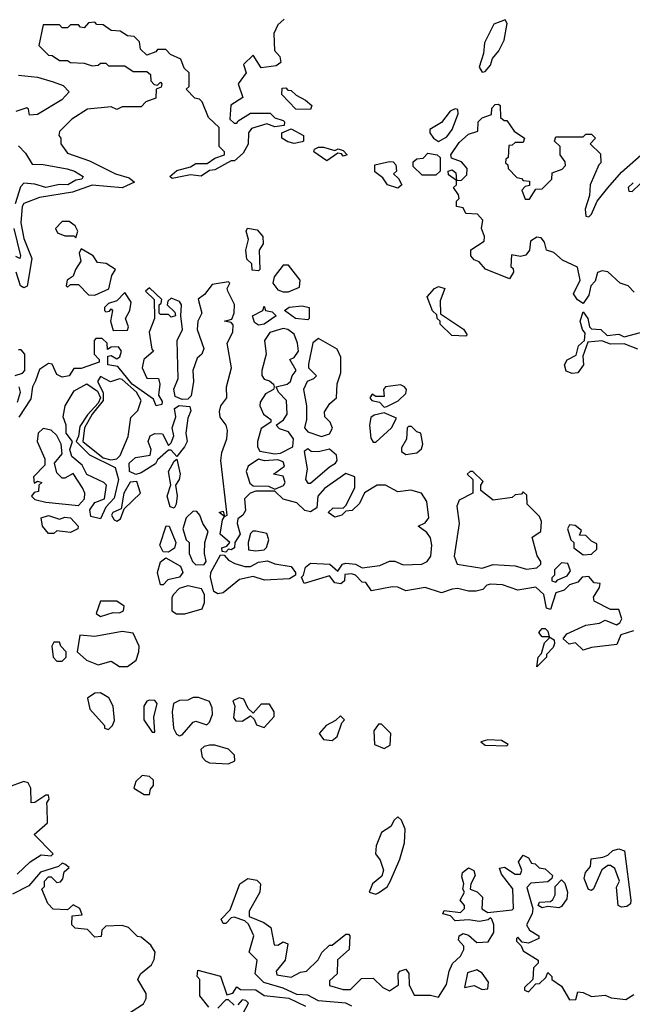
# Model space of a CAD drawing. Extents: x 2737310 to 2869991, y 870230 to 1012730.
# Tile 453 of 479: x 2808159 to 2810405, y 942764 to 946369. Entities that reach past the tile are written whole.
import ezdxf

# ---------------------------------------------------------------- set-up
doc = ezdxf.new("R2010")
doc.units = 0

msp = doc.modelspace()

# ---------------------------------------------------------------- linework, layer by layer
at = {"layer": '0CON02XD'}
for points in [[(2809128.8, 946371.2), (2809105, 946350), (2809090.7, 946319.3), (2809093.9, 946256.1), (2809113.3, 946235), (2809117, 946213), (2809099.3, 946200.7), (2809045, 946192.5), (2809015, 946240), (2808980, 946205), (2808990, 946175), (2808960, 946135), (2808976.7, 946085), (2808933.6, 946056.4), (2808930, 946005), (2808945, 945990), (2808955, 945990), (2808960.7, 945999.3), (2809005, 946027.5), (2809077, 946027), (2809095, 946010), (2809125, 946000), (2809130, 945995), (2809128.3, 945981.7), (2809095, 945977.5), (2809065, 945987.5), (2809009.3, 945970.7), (2808997.5, 945955), (2808997, 945913), (2808978.8, 945881.2), (2808947, 945853), (2808935, 945852.5), (2808875, 945820), (2808855, 945817.5), (2808825, 945796.7), (2808785, 945801.2), (2808718.3, 945788.3), (2808710, 945795), (2808735, 945816.7), (2808785, 945830), (2808805, 945843.3), (2808847, 945843), (2808875, 945862.5), (2808910, 945875), (2808910, 945885), (2808890, 945905), (2808890, 945975), (2808851.7, 946011.7), (2808828.3, 946068.3), (2808818.3, 946078.3), (2808801.7, 946081.7), (2808770, 946115), (2808780, 946125), (2808780, 946175), (2808761.7, 946191.7), (2808750, 946225), (2808711.7, 946241.7), (2808695, 946260), (2808665, 946260), (2808658.3, 946251.7), (2808625, 946240), (2808601.7, 946261.7), (2808598.3, 946288.3), (2808578.3, 946308.3), (2808555, 946310), (2808527, 946327), (2808495, 946330), (2808465, 946350), (2808441.7, 946351.7), (2808435, 946360), (2808411.7, 946358.3), (2808395, 946340), (2808381.7, 946341.7), (2808375, 946350), (2808345, 946350), (2808335, 946340), (2808315, 946340), (2808305, 946350), (2808245, 946350), (2808230, 946275), (2808265, 946240), (2808278.3, 946238.3), (2808305, 946220), (2808335, 946220), (2808345, 946212.5), (2808395, 946210), (2808425, 946200), (2808447, 946203), (2808455, 946210), (2808475, 946210), (2808485, 946200), (2808545, 946200), (2808575, 946180), (2808625, 946180), (2808638.3, 946168.3), (2808640, 946145), (2808651.7, 946131.7), (2808665, 946130), (2808675, 946140), (2808680, 946135), (2808678.3, 946121.7), (2808660, 946115), (2808658.3, 946081.7), (2808621.7, 946068.3), (2808605, 946050), (2808535, 946050), (2808515, 946040), (2808495, 946050), (2808408.3, 946041.7), (2808350, 946005), (2808305, 945960), (2808302.5, 945945), (2808310, 945935), (2808310, 945915), (2808335, 945880), (2808415, 945852.5), (2808510, 945805), (2808560.7, 945790.7), (2808580, 945775), (2808535, 945754), (2808425, 945763.3), (2808352.7, 945737.3), (2808231.7, 945718.3), (2808175, 945696.7), (2808168, 945685), (2808162.9, 945625), (2808175, 945567.5), (2808204, 945495), (2808187, 945393), (2808175, 945387.5), (2808162.5, 945395), (2808146, 945445)], [(2809855, 946177.5), (2809865, 946180), (2809885, 946202.5), (2809892.5, 946227.5), (2809915.8, 946255), (2809935.5, 946294.5), (2809946.2, 946355), (2809938.8, 946368.8), (2809897, 946353), (2809862.5, 946285), (2809860, 946245), (2809843.3, 946195), (2809855, 946177.5)], [(2808155, 946166.7), (2808225, 946158.8), (2808281.7, 946141.7), (2808318.3, 946128.3), (2808340, 946105), (2808313.6, 946076.4), (2808225, 946022.5), (2808195, 946020), (2808191.7, 946041.7), (2808185, 946046.7), (2808145, 946033.3)], [(2809225, 946040), (2809171.7, 946041.7), (2809120, 946095), (2809121.7, 946118.3), (2809135, 946120), (2809141.7, 946111.7), (2809155, 946110), (2809173, 946093), (2809207.5, 946075), (2809230, 946055), (2809225, 946040)], [(2810411.7, 945371.7), (2810390, 945395), (2810360, 945405), (2810315, 945446.2), (2810295, 945450), (2810277, 945443), (2810268.3, 945411.7), (2810252.5, 945395), (2810245, 945360), (2810225, 945330), (2810203.6, 945343.6), (2810188.8, 945365), (2810213.3, 945415), (2810203.6, 945463.6), (2810149.3, 945489.3), (2810117, 945517), (2810090, 945525), (2810083.3, 945555), (2810070.7, 945570.7), (2810055, 945573.3), (2810031.7, 945558.3), (2810027.5, 945525), (2810015, 945507.5), (2809995, 945502.5), (2809961.7, 945508.3), (2809960, 945465), (2809968.3, 945458.3), (2809970, 945445), (2809955, 945420), (2809866.4, 945456.4), (2809843, 945483), (2809825, 945490), (2809812.5, 945505), (2809813.6, 945526.4), (2809861.7, 945558.3), (2809862.5, 945575), (2809852.5, 945605), (2809857.5, 945635), (2809837, 945657), (2809795, 945660), (2809785, 945680), (2809760, 945685), (2809760, 945705), (2809770, 945715), (2809768.3, 945728.3), (2809750, 945755), (2809760, 945765), (2809760, 945780), (2809731.7, 945801.7), (2809730, 945815), (2809745, 945820), (2809758.3, 945808.3), (2809760, 945780), (2809778.3, 945781.7), (2809798.3, 945801.7), (2809800, 945825), (2809778.3, 945848.3), (2809741.7, 945861.7), (2809740, 945875), (2809770.7, 945919.3), (2809805, 945950), (2809838.3, 945961.7), (2809840, 945995), (2809855, 946010), (2809888.3, 946021.7), (2809890, 946045), (2809901.7, 946058.3), (2809915, 946060), (2809920, 946055), (2809921.7, 946011.7), (2809935, 946000), (2809945, 946000), (2809971.7, 945961.7), (2810010, 945935), (2810005, 945920), (2809975, 945920), (2809965, 945910), (2809951.7, 945908.3), (2809950, 945865), (2809941.7, 945858.3), (2809940, 945845), (2809948.3, 945838.3), (2809950, 945825), (2809981.7, 945791.7), (2809998.3, 945788.3), (2810005, 945780), (2810028.3, 945778.3), (2810028.3, 945761.7), (2810011.7, 945758.3), (2810000, 945745), (2810011.7, 945711.7), (2810028.3, 945711.7), (2810051.7, 945748.3), (2810075, 945750), (2810110, 945785), (2810111.7, 945808.3), (2810148.3, 945821.7), (2810160, 945835), (2810158.3, 945848.3), (2810140, 945875), (2810140, 945905), (2810120, 945925), (2810125, 945940), (2810225, 945940), (2810235, 945950), (2810255, 945950), (2810270, 945935), (2810250, 945915), (2810288.3, 945878.3), (2810290, 945845), (2810281.7, 945838.3), (2810250, 945765), (2810247.5, 945725), (2810232.5, 945675), (2810235, 945650), (2810245, 945647.5), (2810255, 945657.5), (2810276.7, 945705), (2810315.8, 945754.2), (2810365, 945811.2), (2810437.5, 945875)], [(2809695, 945923.8), (2809725, 945940), (2809745, 945967.5), (2809766.7, 946025), (2809765, 946040), (2809755, 946042.5), (2809737.5, 946035), (2809705, 945992.5), (2809663, 945967), (2809663.3, 945955), (2809676.7, 945935), (2809695, 945923.8)], [(2809165, 945916.2), (2809142.3, 945922.3), (2809120, 945935), (2809120, 945955), (2809155, 945970), (2809200, 945945), (2809200, 945925), (2809195, 945922.5), (2809165, 945916.2)], [(2808155, 945907.5), (2808180.7, 945880.7), (2808205, 945840), (2808245, 945839.2), (2808333, 945823), (2808360, 945815), (2808392.5, 945795), (2808387.5, 945785), (2808365, 945781.2), (2808335.6, 945764.4), (2808305, 945765.8), (2808255, 945754.3), (2808215, 945767.5), (2808175, 945771.2), (2808162.7, 945757.3), (2808143.1, 945695)], [(2809285, 945852.5), (2809237.5, 945885), (2809240, 945895), (2809255, 945902.5), (2809273, 945903), (2809315, 945890), (2809327, 945897), (2809345, 945890), (2809360, 945875), (2809345, 945870), (2809338.3, 945878.3), (2809325, 945880), (2809285, 945852.5)], [(2809685, 945800), (2809635, 945800), (2809601.7, 945831.7), (2809601.7, 945848.3), (2809615, 945860), (2809638.3, 945861.7), (2809655, 945880), (2809690, 945875), (2809700, 945865), (2809700, 945815), (2809685, 945800)], [(2809545, 945752.5), (2809507.5, 945765), (2809490, 945790), (2809461.7, 945811.7), (2809461.7, 945838.3), (2809515, 945850), (2809528.3, 945848.3), (2809538.3, 945838.3), (2809540, 945815), (2809530, 945805), (2809548.3, 945788.3), (2809560, 945765), (2809545, 945752.5)], [(2810408.3, 945771.7), (2810390, 945755), (2810391.7, 945741.7), (2810405, 945740), (2810435, 945770)], [(2808365, 945570), (2808372.5, 945595), (2808362.5, 945615), (2808340.7, 945630.7), (2808315, 945630), (2808290, 945605), (2808298.3, 945588.3), (2808325, 945577.5), (2808357.5, 945577.5), (2808365, 945570)], [(2808138, 945605), (2808162.5, 945505), (2808160, 945495), (2808145, 945502.5)], [(2809035, 945450), (2809011.7, 945451.7), (2809010, 945475), (2808992, 945492), (2808988.8, 945525), (2808997.5, 945565), (2808990, 945595), (2808994, 945606), (2809029.7, 945599.7), (2809050, 945575), (2809051.7, 945548.3), (2809037.5, 945525), (2809040, 945455), (2809035, 945450)], [(2808435, 945360), (2808486.4, 945383.6), (2808497.5, 945432.5), (2808510, 945455), (2808476.4, 945476.4), (2808445, 945480), (2808428.8, 945505), (2808385, 945530), (2808377.5, 945515), (2808383.3, 945485), (2808363.3, 945455), (2808355, 945430), (2808333.3, 945415), (2808330, 945395), (2808335, 945390), (2808345, 945400), (2808375, 945400), (2808411.7, 945361.7), (2808435, 945360)], [(2809125, 945372.5), (2809145, 945373.3), (2809185, 945390), (2809187.5, 945415), (2809145, 945470), (2809125, 945470), (2809091.7, 945428.3), (2809087.5, 945405), (2809105, 945380), (2809125, 945372.5)], [(2810408.8, 944131.2), (2810363.3, 944116.7), (2810348.3, 944081.7), (2810255, 944070), (2810225, 944060), (2810197, 944087), (2810173, 944083), (2810151.7, 944101.7), (2810165, 944120), (2810235, 944152.5), (2810285, 944160), (2810305, 944170), (2810347, 944153), (2810359.3, 944160.7), (2810366.7, 944175), (2810355, 944210), (2810325, 944210), (2810265, 944240), (2810262.5, 944255), (2810285, 944290), (2810287.5, 944305), (2810265, 944307.5), (2810245, 944330), (2810221.7, 944328.3), (2810205, 944310), (2810175, 944300), (2810155, 944280), (2810125, 944270), (2810105, 944210), (2810090, 944215), (2810080, 944265), (2810051.7, 944291.7), (2809985, 944280), (2809929.3, 944299.3), (2809885, 944302.5), (2809871.7, 944298.3), (2809857, 944283), (2809833, 944277), (2809805, 944276.7), (2809765, 944286.2), (2809745, 944283.8), (2809705, 944270), (2809645, 944290), (2809575, 944277.5), (2809545, 944291.2), (2809525, 944292), (2809448.3, 944278.3), (2809428.3, 944308.3), (2809415, 944310), (2809390, 944335), (2809375, 944340), (2809351.7, 944338.3), (2809350, 944315), (2809336.4, 944303.6), (2809315, 944307.5), (2809295, 944332.5), (2809202.5, 944305), (2809192.5, 944327.5), (2809200, 944335), (2809207.5, 944365), (2809225, 944378.8), (2809296, 944376), (2809325, 944350), (2809342.5, 944375), (2809355, 944378.8), (2809390, 944375), (2809415, 944362.5), (2809479.3, 944370.7), (2809515, 944386.7), (2809535, 944386.2), (2809565, 944372.5), (2809633.9, 944376.1), (2809653.3, 944385), (2809666.2, 944405), (2809670, 944445), (2809665, 944472.5), (2809651.2, 944491.2), (2809620, 944515), (2809645, 944527.5), (2809658.8, 944545), (2809651.2, 944605), (2809632.5, 944635), (2809593.6, 944646.4), (2809545, 944640), (2809500, 944665), (2809470, 944665), (2809423.6, 944636.4), (2809405, 944597.5), (2809378.3, 944571.7), (2809355, 944570), (2809340, 944555), (2809315, 944547.5), (2809290, 944565), (2809308.3, 944581.7), (2809345, 944580), (2809355, 944590), (2809387.5, 944655), (2809387.5, 944695), (2809355, 944707.5), (2809277, 944653), (2809252.5, 944625), (2809248.3, 944581.7), (2809225, 944567.5), (2809205, 944572.5), (2809175, 944600), (2809125, 944613.8), (2809095, 944642.5), (2809025, 944643.3), (2809003.9, 944636.1), (2808983.3, 944615), (2808987.5, 944572.5), (2808976.7, 944555), (2808958.3, 944541.7), (2808956.7, 944525), (2808967.1, 944485), (2808947.5, 944455), (2808946.7, 944435), (2808935, 944427.5), (2808925, 944430), (2808915, 944420), (2808901.7, 944421.7), (2808900, 944435), (2808918.3, 944441.7), (2808930, 944455), (2808893.8, 944485), (2808902.5, 944537.5), (2808910, 944550), (2808890, 944565), (2808905, 944570), (2808910, 944550), (2808920, 944555), (2808896.7, 944755), (2808900, 944785), (2808918.8, 944835), (2808921.2, 944865), (2808916.2, 944885), (2808894.1, 944914.1), (2808891.2, 944935), (2808896.7, 944955), (2808918.8, 944985), (2808917.5, 945025), (2808936, 945095), (2808920, 945185), (2808940, 945225), (2808941.7, 945251.7), (2808935, 945260), (2808910, 945265), (2808937, 945273), (2808945.8, 945294.2), (2808947, 945327), (2808922.5, 945375), (2808920, 945385), (2808930, 945405), (2808925, 945410), (2808865, 945400), (2808836.4, 945363.6), (2808813.8, 945346.2), (2808826.7, 945295), (2808812.5, 945265), (2808810, 945235), (2808833.8, 945165), (2808826.7, 945145), (2808809.5, 945130.5)], [(2808809.5, 945130.5), (2808794, 945085), (2808796.7, 945045), (2808788.3, 944991.7), (2808775, 944980), (2808755, 944978.6), (2808729.2, 944989.2), (2808723.9, 945016.1), (2808740, 945055), (2808736.7, 945195), (2808756.2, 945235), (2808750, 945285), (2808752.5, 945325), (2808745, 945337.5), (2808715, 945350), (2808701.7, 945338.3), (2808700, 945325), (2808728.3, 945298.3), (2808730, 945285), (2808715, 945280), (2808705, 945290), (2808675, 945290), (2808670, 945295), (2808670, 945325), (2808678.3, 945331.7), (2808680, 945345), (2808635, 945387.5), (2808620, 945375), (2808652.5, 945345), (2808653.3, 945275), (2808634.2, 945225), (2808643.3, 945163.3), (2808650, 945155), (2808614, 945125), (2808608, 945095), (2808625, 945056.7), (2808667.5, 945055), (2808673.3, 945035), (2808667.5, 944995), (2808681.7, 944971.7), (2808680, 944960), (2808660, 944955), (2808649.3, 944979.3), (2808571.5, 945035), (2808519.2, 945099.2), (2808482.5, 945105), (2808482.5, 945137.5), (2808495, 945140), (2808515, 945127.5), (2808525.8, 945134.2), (2808532.5, 945155), (2808521.7, 945171.7), (2808495, 945170), (2808481.7, 945161.7), (2808480, 945185), (2808461.7, 945201.7), (2808438.3, 945201.7), (2808432.5, 945195), (2808432.5, 945145), (2808450, 945125), (2808450, 945115), (2808385, 945092.5), (2808358.3, 945091.7), (2808340, 945065), (2808315, 945060), (2808295, 945070), (2808278.3, 945108.3), (2808265, 945110), (2808232, 945088), (2808217, 945047), (2808206.7, 945025), (2808199.5, 944980.5), (2808156.4, 944913.6)], [(2808501.7, 945231.7), (2808555, 945232.5), (2808557.5, 945245), (2808547.5, 945275), (2808563.3, 945305), (2808567.5, 945335), (2808545, 945370), (2808515, 945340), (2808485, 945330), (2808470, 945315), (2808470, 945305), (2808475, 945300), (2808488.3, 945301.7), (2808495, 945310), (2808500, 945305), (2808492.5, 945265), (2808501.7, 945231.7)], [(2809795, 945210), (2809743, 945213), (2809700, 945255), (2809700, 945265), (2809690, 945275), (2809688.3, 945288.3), (2809673, 945303), (2809652.5, 945355), (2809680, 945385), (2809695, 945392.5), (2809717.5, 945385), (2809700.7, 945339.3), (2809701.7, 945291.7), (2809786.4, 945236.4), (2809800, 945215), (2809795, 945210)], [(2809035, 945251.2), (2809020, 945260), (2809012.5, 945285), (2809050, 945305), (2809055, 945320), (2809060, 945305), (2809085, 945300), (2809100, 945285), (2809055, 945254), (2809035, 945251.2)], [(2809215, 945270), (2809170, 945275), (2809130, 945305), (2809147, 945317), (2809195, 945321.2), (2809220, 945315), (2809220, 945275), (2809215, 945270)], [(2810425, 945163.3), (2810375, 945182.5), (2810325, 945181.2), (2810293, 945193), (2810241.7, 945188.3), (2810223.3, 945136.7), (2810226, 945105), (2810205, 945076.7), (2810185, 945073.3), (2810162.3, 945082.3), (2810156.2, 945105), (2810166.1, 945123.9), (2810199.3, 945140.7), (2810207.5, 945175), (2810230, 945195), (2810231.7, 945221.7), (2810222.5, 945235), (2810213.8, 945265), (2810225, 945300), (2810242.5, 945275), (2810247.5, 945245), (2810255, 945237.5), (2810290, 945235), (2810313, 945213), (2810355, 945217.5), (2810375, 945207.5), (2810435, 945223.8)], [(2809095, 944780), (2809115, 944782.5), (2809160, 944805), (2809162.5, 944835), (2809145, 944860), (2809111.7, 944871.7), (2809100, 944885), (2809126.4, 944903.6), (2809140, 944925), (2809137.5, 944975), (2809107.5, 945005), (2809100, 945025), (2809140, 945035), (2809152.5, 945045), (2809157.5, 945065), (2809172.5, 945085), (2809150, 945125), (2809165, 945132.5), (2809181.2, 945155), (2809178, 945185), (2809165, 945217.5), (2809142.5, 945235), (2809125, 945238.8), (2809076.4, 945223.6), (2809056.7, 945195), (2809063.3, 945145), (2809046.7, 945085), (2809047, 945067), (2809055, 945052.5), (2809075, 945047.5), (2809090, 945035), (2809092.5, 945025), (2809090, 945015), (2809060.7, 944999.3), (2809040.7, 944969.3), (2809040, 944955), (2809052.5, 944925), (2809080, 944905), (2809080, 944895), (2809045, 944872.5), (2809031.2, 944825), (2809031.2, 944805), (2809039.3, 944789.3), (2809095, 944780)], [(2809265, 944843.3), (2809295, 944853.3), (2809306.1, 944873.9), (2809297.5, 944895), (2809277.5, 944915), (2809277, 944933), (2809296.1, 944963.9), (2809320, 944985), (2809323.6, 945036.4), (2809336.4, 945076.4), (2809336.4, 945133.6), (2809323, 945163), (2809255, 945202.5), (2809234.1, 945185.9), (2809217.5, 945107.5), (2809217.5, 945095), (2809246.7, 945065), (2809236.1, 945053.9), (2809212.5, 945045), (2809200, 945015), (2809210, 944955), (2809210, 944905), (2809203.3, 944875), (2809215, 944860), (2809265, 944843.3)], [(2808143, 945067), (2808170, 945075), (2808177.5, 945085), (2808177.5, 945145), (2808165, 945160), (2808155, 945160)], [(2808455, 944541.2), (2808420, 944550), (2808415.8, 944575), (2808435, 944600.8), (2808470, 944615), (2808477.5, 944665), (2808467.5, 944675), (2808405, 944704), (2808388.1, 944738.1), (2808350.2, 944770.2), (2808342.5, 944795), (2808353.3, 944825), (2808329.2, 944855), (2808330, 944885), (2808318.8, 944915), (2808326, 944955), (2808359.5, 945010.5), (2808405, 945036.2), (2808445, 945008.9), (2808455.3, 944985), (2808447.2, 944965), (2808407.5, 944922.5), (2808380, 944880), (2808375.3, 944844.7), (2808365.8, 944825), (2808415.4, 944775.4), (2808509.1, 944729.1), (2808522, 944685), (2808505, 944617.5), (2808475.6, 944584.4), (2808455, 944541.2)], [(2808492.9, 944757.1), (2808515, 944761.2), (2808527, 944773), (2808556.9, 944843.1), (2808567, 944913), (2808591.8, 944938.2), (2808604.3, 944975), (2808586.9, 945005), (2808535, 945052.2), (2808525, 945054.4), (2808492.7, 945042.7), (2808455, 945062.5), (2808444.2, 945045), (2808464.7, 945004.7), (2808465.3, 944975), (2808424.7, 944925), (2808396.4, 944875), (2808390.6, 944825), (2808465, 944764.5), (2808492.9, 944757.1)], [(2808151.7, 944968.3), (2808162.5, 945005), (2808157.5, 945025)], [(2809495, 944950), (2809505, 944952.5), (2809546.7, 944973.3), (2809575, 945000), (2809577.5, 945015), (2809570, 945025), (2809555, 945032.5), (2809500, 945025), (2809492.5, 945015), (2809495, 944990), (2809465, 944990), (2809451.7, 944998.3), (2809443.3, 944985), (2809450, 944975), (2809478.3, 944968.3), (2809495, 944950)], [(2808585, 944703.5), (2808561.4, 944715), (2808560, 944745), (2808584.2, 944765.8), (2808637.5, 944775), (2808641.2, 944795), (2808630.8, 944825), (2808638, 944845), (2808655, 944854.3), (2808682.5, 944852.5), (2808705, 944810), (2808715, 944820), (2808723.8, 944845), (2808718.1, 944875), (2808731.2, 944915), (2808726.7, 944945), (2808743.8, 944956.2), (2808783, 944953), (2808787, 944937), (2808775, 944910), (2808768.8, 944855), (2808773.3, 944825), (2808763.8, 944805), (2808735, 944770), (2808715, 944792.5), (2808705, 944792.5), (2808665, 944757.5), (2808656.9, 944743.1), (2808605, 944709.4), (2808585, 944703.5)], [(2809465, 944822.5), (2809522.5, 944875), (2809540, 944910), (2809495, 944930), (2809458.3, 944921.7), (2809447, 944913), (2809442, 944885), (2809447, 944837), (2809455, 944822.5), (2809465, 944822.5)], [(2808375, 944590), (2808396.7, 944615), (2808397.5, 944635), (2808390, 944655), (2808355, 944707.5), (2808325, 944690), (2808315, 944690), (2808295, 944710), (2808286.7, 944745), (2808315, 944780), (2808311.2, 944815), (2808295, 944846.7), (2808275, 944866.7), (2808245, 944872.5), (2808226.7, 944855), (2808223.8, 944825), (2808251.7, 944761.7), (2808251.7, 944738.3), (2808210, 944695), (2808211.7, 944671.7), (2808225, 944680), (2808240, 944675), (2808230, 944665), (2808228.3, 944641.7), (2808211.7, 944638.3), (2808202.5, 944625), (2808215, 944612.5), (2808255, 944602.5), (2808375, 944590)], [(2809575, 944777.5), (2809615, 944783.3), (2809632.5, 944797.5), (2809637.5, 944815), (2809630, 944855), (2809615, 944860), (2809595, 944880), (2809585, 944880), (2809580, 944875), (2809577, 944833), (2809558.3, 944801.7), (2809558.3, 944788.3), (2809575, 944777.5)], [(2809225, 944672.5), (2809295, 944732.5), (2809317.5, 944745), (2809322.5, 944755), (2809320, 944775), (2809295, 944796.7), (2809255, 944786.7), (2809228.3, 944788.3), (2809215, 944797.5), (2809201.7, 944788.3), (2809212.5, 944725), (2809207.5, 944685), (2809215, 944672.5), (2809225, 944672.5)], [(2808725, 944580), (2808711.2, 944585), (2808700, 944625), (2808713.6, 944666.4), (2808704.2, 944715), (2808725, 944752.5), (2808735, 944760), (2808748.1, 944705), (2808744.4, 944685.6), (2808730, 944665), (2808735.9, 944625.9), (2808733.3, 944595), (2808725, 944580)], [(2809095, 944650), (2809126.1, 944663.9), (2809132.5, 944675), (2809125, 944697.5), (2809090, 944705), (2809130, 944735), (2809125, 944750), (2809105, 944757.5), (2809056.4, 944753.6), (2809035, 944760), (2808996.7, 944735), (2808990, 944715), (2809002.3, 944672.3), (2809015, 944662.5), (2809071.7, 944661.7), (2809095, 944650)], [(2810017, 944357), (2810055, 944362.5), (2810070, 944375), (2810070, 944385), (2810056.1, 944406.1), (2810037.5, 944475), (2810070, 944495), (2810071.7, 944531.7), (2810065, 944550), (2810020, 944595), (2810018.3, 944628.3), (2810005, 944640), (2809998.3, 944631.7), (2809975, 944630), (2809965, 944620), (2809895, 944610), (2809850, 944645), (2809850, 944665), (2809858.3, 944678.3), (2809820, 944715), (2809810, 944715), (2809800, 944705), (2809820, 944685), (2809820, 944635), (2809770.7, 944609.3), (2809761.7, 944588.3), (2809770, 944525), (2809752.5, 944405), (2809763.3, 944375), (2809855, 944361.2), (2809895, 944373.8), (2809975, 944370), (2810017, 944357)], [(2808515, 944533.3), (2808528.3, 944541.7), (2808541.7, 944578.3), (2808602.5, 944635), (2808588.6, 944678.6), (2808564.3, 944675.7), (2808541.2, 944635), (2808531.7, 944578.3), (2808501.2, 944565), (2808496.2, 944555), (2808505, 944537.5), (2808515, 944533.3)], [(2808805, 944373.3), (2808835, 944373.8), (2808843.3, 944385), (2808836.7, 944415), (2808837.5, 944455), (2808850, 944495), (2808830, 944525), (2808820, 944555), (2808808.3, 944568.3), (2808795, 944570), (2808770, 944545), (2808757.5, 944505), (2808770, 944465), (2808780, 944455), (2808780, 944415), (2808793.3, 944385), (2808805, 944373.3)], [(2808285, 944487.5), (2808265, 944487.5), (2808243.3, 944515), (2808237.5, 944545), (2808265, 944554), (2808305, 944540), (2808325, 944548), (2808345, 944545.8), (2808373.3, 944515), (2808372.5, 944505), (2808345, 944492), (2808295, 944497.5), (2808285, 944487.5)], [(2808705, 944420), (2808685, 944421.2), (2808672.5, 944445), (2808696.4, 944516.4), (2808706.7, 944515), (2808731.1, 944455), (2808726.2, 944433.8), (2808705, 944420)], [(2809025, 944423.8), (2809055, 944427.5), (2809063.6, 944436.4), (2809072.5, 944465), (2809065, 944487.5), (2809025, 944496.2), (2809014, 944496), (2809005, 944487.5), (2808996.7, 944455), (2808998.3, 944428.3), (2809025, 944423.8)], [(2810225, 944410), (2810255, 944412.5), (2810275, 944430), (2810275, 944450), (2810255, 944460), (2810235, 944480), (2810211.7, 944481.7), (2810218.3, 944498.3), (2810195, 944517.5), (2810175, 944520), (2810167.5, 944505), (2810180, 944465), (2810190, 944455), (2810190, 944435), (2810225, 944410)], [(2808685, 944300), (2808675, 944300), (2808664.2, 944345), (2808675.4, 944384.6), (2808695, 944398.8), (2808748.5, 944368.5), (2808757.5, 944345), (2808745, 944327.5), (2808702.3, 944317.7), (2808685, 944300)], [(2808885, 944267.5), (2808871.2, 944275), (2808858.3, 944328.3), (2808860, 944345), (2808895, 944410), (2808908.3, 944408.3), (2808925, 944390), (2808948.3, 944378.3), (2808985, 944367.5), (2809005, 944367.5), (2809035, 944383.3), (2809067.3, 944387.3), (2809095, 944376.7), (2809155, 944367.5), (2809170, 944345), (2809170, 944335), (2809148.3, 944321.7), (2809056.4, 944316.4), (2809015, 944330), (2808965, 944318.8), (2808905, 944270), (2808885, 944267.5)], [(2810125, 944310), (2810131.7, 944318.3), (2810166.7, 944333.3), (2810178.3, 944351.7), (2810168.3, 944378.3), (2810145, 944380), (2810120, 944355), (2810120, 944335), (2810110, 944325), (2810110, 944315), (2810125, 944310)], [(2808733.9, 944193.9), (2808765, 944194), (2808828.3, 944211.7), (2808836.2, 944235), (2808836.7, 944265), (2808825.8, 944285.8), (2808775, 944296.7), (2808743.9, 944286.1), (2808722.5, 944265), (2808717, 944253), (2808717.5, 944205), (2808733.9, 944193.9)], [(2808455, 944183.3), (2808501.7, 944198.3), (2808525, 944197.5), (2808540, 944205), (2808541.7, 944221.7), (2808515, 944240), (2808455, 944240), (2808440, 944195), (2808455, 944183.3)], [(2810055, 944000), (2810060, 944035), (2810071.7, 944048.3), (2810083, 944087), (2810100, 944105), (2810100, 944110), (2810075, 944110), (2810062.5, 944125), (2810075, 944140), (2810085, 944140), (2810095, 944130), (2810100, 944110), (2810118.3, 944098.3), (2810120, 944085), (2810115, 944070), (2810090, 944045), (2810090, 944035), (2810055, 944000)], [(2808555, 944001.2), (2808586.1, 944023.9), (2808596.2, 944055), (2808597.5, 944075), (2808575, 944122.5), (2808535, 944128.8), (2808435, 944111.2), (2808380, 944115), (2808370, 944055), (2808403.9, 944023.9), (2808447, 944007), (2808495, 944020), (2808525, 944001.2), (2808555, 944001.2)], [(2808315, 944020), (2808330, 944035), (2808330, 944055), (2808310, 944075), (2808305, 944090), (2808285, 944090), (2808277.5, 944075), (2808282.5, 944035), (2808295, 944020), (2808315, 944020)], [(2808485, 943770), (2808500, 943785), (2808506.4, 943803.6), (2808502.5, 943855), (2808485.8, 943885.8), (2808455, 943903.8), (2808435, 943903.3), (2808407.5, 943885), (2808416.2, 943845), (2808470, 943785), (2808470, 943775), (2808485, 943770)], [(2808745, 943747.5), (2808755, 943750), (2808795, 943796.7), (2808805, 943800), (2808845, 943787.5), (2808855, 943797.5), (2808866.2, 943825), (2808865, 943850), (2808855, 943872.5), (2808815, 943886.7), (2808795, 943886.7), (2808775, 943877.5), (2808745, 943876.7), (2808723.3, 943865), (2808718, 943835), (2808723.3, 943775), (2808733.6, 943753.6), (2808745, 943747.5)], [(2809055, 943777.5), (2809091.7, 943818.3), (2809092.5, 943835), (2809075, 943862.5), (2809045, 943862.5), (2809015, 943830), (2808997, 943847), (2808980.7, 943880.7), (2808963.9, 943886.1), (2808940, 943875), (2808947.5, 943855), (2808942.5, 943812.5), (2808951.7, 943801.7), (2808975, 943800), (2809005, 943820), (2809018.3, 943808.3), (2809027, 943787), (2809055, 943777.5)], [(2808655, 943760), (2808651.2, 943815), (2808663.3, 943865), (2808655, 943876.7), (2808635, 943878), (2808625, 943873.3), (2808614.2, 943855.8), (2808613.8, 943805), (2808645, 943760), (2808655, 943760)], [(2809305, 943730), (2809322.5, 943745), (2809340, 943795), (2809350, 943805), (2809335, 943820), (2809317.5, 943802.5), (2809282.5, 943785), (2809257.5, 943755), (2809273, 943733), (2809305, 943730)], [(2809495, 943700), (2809517, 943713), (2809520, 943755), (2809485, 943790), (2809475, 943790), (2809457.5, 943765), (2809460, 943715), (2809495, 943700)], [(2808925, 943643.8), (2808947.5, 943655), (2808946.1, 943676.1), (2808925, 943697.5), (2808875, 943712.5), (2808855, 943712.5), (2808835, 943707.5), (2808823, 943697), (2808828.3, 943668.3), (2808840, 943655), (2808855, 943647.5), (2808925, 943643.8)], [(2809945, 943710), (2809950, 943715), (2809925, 943730), (2809875, 943732.5), (2809850, 943725), (2809865, 943713.3), (2809945, 943710)], [(2808635, 943532.5), (2808638.3, 943551.7), (2808650, 943565), (2808650, 943585), (2808635, 943597.5), (2808608.3, 943601.7), (2808585, 943580), (2808577.5, 943555), (2808615, 943532.5), (2808635, 943532.5)], [(2808150, 943240), (2808197.5, 943285), (2808238.3, 943311.7), (2808275, 943307.5), (2808282.5, 943315), (2808212.5, 943385), (2808261.7, 943428.3), (2808260, 943485), (2808258.3, 943501.7), (2808267.5, 943515), (2808265, 943530), (2808255, 943530), (2808215, 943502.5), (2808201.7, 943501.7), (2808200, 943555), (2808190, 943575), (2808175, 943580), (2808115, 943557.5)], [(2809465, 943167.5), (2809475, 943172.5), (2809506.4, 943193.6), (2809517, 943213), (2809552.5, 943295), (2809570, 943355), (2809572.5, 943405), (2809558.3, 943438.3), (2809545, 943450), (2809531.7, 943438.3), (2809520, 943415), (2809485, 943393.3), (2809465.9, 943344.1), (2809463.8, 943315), (2809481.2, 943291.2), (2809493.3, 943255), (2809486.4, 943233.6), (2809452.5, 943205), (2809440, 943175), (2809465, 943167.5)], [(2809890, 943075), (2809885, 943080), (2809877, 943073), (2809845, 943066.7), (2809805, 943072.5), (2809755, 943070), (2809738.3, 943088.3), (2809710, 943095), (2809715, 943107.5), (2809775, 943100), (2809790, 943115), (2809790, 943125), (2809773.3, 943145), (2809790, 943175), (2809783.3, 943185), (2809787.5, 943205), (2809780.5, 943230.5), (2809783, 943247), (2809805, 943263.3), (2809823.6, 943253.6), (2809828.8, 943235), (2809812.5, 943205), (2809810, 943185), (2809836.1, 943176.1), (2809856.1, 943156.1), (2809853.6, 943113.6), (2809875, 943100), (2809965, 943110), (2809970, 943115), (2809966.7, 943186.7), (2809925, 943240), (2809918.3, 943261.7), (2809936.4, 943266.4), (2809975, 943240), (2809995, 943240), (2810000, 943255), (2809987.5, 943285), (2810005, 943310), (2810025, 943300), (2810035, 943280), (2810048.3, 943278.3), (2810063, 943263), (2810085, 943260), (2810112.5, 943235), (2810110, 943225), (2810095, 943212.5), (2810033, 943207), (2810018.3, 943191.7), (2810040, 943115), (2810037.5, 943095), (2810016.7, 943055), (2810027.5, 943035), (2810062.5, 943015), (2810062.5, 943005), (2810025, 942987.5), (2810001.7, 942991.7), (2809985, 943010), (2809980, 943005), (2809980, 942995), (2809997.5, 942977.5), (2810005, 942960), (2810060, 942925), (2810060, 942915), (2810043, 942897), (2810040, 942855), (2810010, 942825), (2810010, 942815), (2810025, 942810), (2810051.7, 942838.3), (2810065, 942840), (2810088.3, 942861.7), (2810095, 942880), (2810110, 942865), (2810110, 942855), (2810145, 942830), (2810175, 942780), (2810198.3, 942781.7), (2810205, 942810), (2810225, 942807.5), (2810255, 942792.5), (2810305, 942797.5), (2810327, 942787), (2810381.7, 942781.7), (2810410, 942800)], [(2810365, 943120), (2810352.5, 943125), (2810346.7, 943193.3), (2810357.5, 943215), (2810340.7, 943260.7), (2810325, 943272.5), (2810315, 943272.5), (2810293.6, 943256.4), (2810263, 943187), (2810255, 943180), (2810243.9, 943183.9), (2810228.8, 943225), (2810233.9, 943246.1), (2810251.7, 943268.3), (2810253.6, 943296.4), (2810297, 943303), (2810315, 943310), (2810333, 943327), (2810355, 943332.5), (2810376.2, 943326.2), (2810400, 943145), (2810398.3, 943131.7), (2810385, 943122.5), (2810365, 943120)], [(2808555, 942727.5), (2808612.5, 942765), (2808622.5, 942785), (2808623, 942803), (2808592.5, 942855), (2808602.5, 942875), (2808642.3, 942907.7), (2808651.7, 942928.3), (2808656, 942955), (2808640, 942980), (2808605, 943010), (2808591.7, 943011.7), (2808557.5, 943045), (2808535, 943052.5), (2808475, 943050), (2808460, 943035), (2808458.3, 943011.7), (2808435, 943010), (2808408.3, 943038.3), (2808363, 943043), (2808350, 943055), (2808351.7, 943088.3), (2808388.3, 943091.7), (2808380, 943115), (2808355, 943127.5), (2808335, 943110), (2808281.7, 943111.7), (2808263, 943133), (2808240, 943185), (2808250, 943195), (2808250, 943215), (2808265, 943230), (2808275, 943230), (2808295, 943210), (2808308.3, 943211.7), (2808317, 943223), (2808321.7, 943248.3), (2808340, 943265), (2808325, 943277.5), (2808315, 943280), (2808301.7, 943268.3), (2808235, 943247.5), (2808193, 943197), (2808133, 943167)], [(2809377, 942757), (2809355, 942767.5), (2809255, 942776.7), (2809215, 942796.7), (2809175, 942800), (2809125, 942823.3), (2809053.9, 942843.9), (2809022.5, 942875), (2809030, 942925), (2809000, 942955), (2809017.5, 943015), (2808997.5, 943057.5), (2808985, 943070), (2808945, 943082.5), (2808935, 943080), (2808915, 943060), (2808905, 943060), (2808897.5, 943075), (2808930.7, 943109.3), (2808966.7, 943205), (2808995, 943224), (2809028, 943218), (2809042.5, 943205), (2809040, 943175), (2809000, 943105), (2809000, 943085), (2809053.6, 943063.6), (2809080, 943045), (2809091.7, 942981.7), (2809105, 942980), (2809125, 942992.5), (2809142.5, 942985), (2809132.5, 942925), (2809100, 942885), (2809101.7, 942871.7), (2809155, 942863.3), (2809188.3, 942881.7), (2809210, 942885), (2809253, 942927), (2809267, 942953), (2809295, 942980), (2809305, 942980), (2809355, 943020), (2809365, 943020), (2809370, 943015), (2809366.7, 942965), (2809323.9, 942926.1), (2809322.5, 942875), (2809295, 942850), (2809295, 942832.5), (2809345, 942817.5), (2809371.7, 942818.3), (2809411.7, 942858.3), (2809455, 942860), (2809490, 942825), (2809515, 942812.5), (2809547.5, 942835), (2809546.7, 942875), (2809552.5, 942885), (2809575, 942892.5), (2809586.1, 942876.1), (2809586.7, 942835), (2809605, 942797.5), (2809665, 942796.7), (2809695, 942790), (2809723.6, 942836.4), (2809733.8, 942885), (2809746.4, 942913.6), (2809775, 942940), (2809787.5, 942965), (2809787, 942977), (2809768.3, 942998.3), (2809770, 943015), (2809785, 943022.5), (2809805, 943016.7), (2809835, 942990), (2809877, 942993), (2809897, 943027), (2809897.5, 943055), (2809890, 943075)], [(2810135, 943117.5), (2810095, 943122.5), (2810075, 943117.5), (2810060, 943125), (2810065, 943137.5), (2810105, 943140), (2810113, 943147), (2810122.5, 943165), (2810122.5, 943195), (2810145, 943220), (2810157, 943207), (2810167.5, 943175), (2810165, 943150), (2810145, 943122.5), (2810135, 943117.5)], [(2808853, 942753), (2808820, 942795), (2808820, 942855), (2808810, 942865), (2808811.7, 942888.3), (2808895, 942866.7), (2808918.3, 942798.3), (2808940, 942805), (2808955, 942827.5), (2808968.3, 942818.3), (2809025, 942816.2), (2809055, 942796.2), (2809146.4, 942786.4), (2809207, 942757)], [(2809855, 942817.5), (2809875, 942820), (2809877.5, 942845), (2809855, 942877.5), (2809835, 942890), (2809801.2, 942878.8), (2809790, 942825), (2809825, 942832.5), (2809855, 942817.5)], [(2808945, 942760), (2808925, 942780), (2808915, 942780), (2808885, 942750)], [(2808978.3, 942731.7), (2808998.3, 942768.3), (2808988.3, 942778.3), (2808975, 942780), (2808958.3, 942761.7)]]:
    msp.add_lwpolyline(points, dxfattribs=at)

doc.saveas('drawing.dxf')
